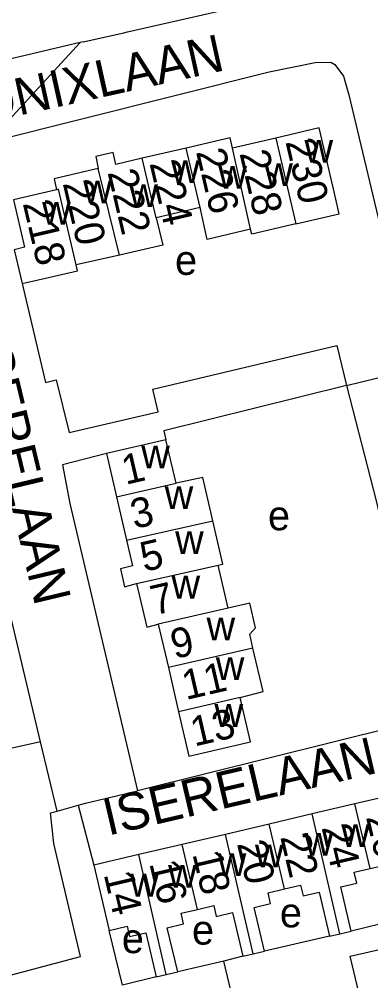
# Model space of a CAD drawing. Extents: x 157768 to 159790, y 387230 to 389604.
# Drawn here: x 159191.1 to 159238.6, y 388835.4 to 388965.4 of the extents above; entities that cross this region are included whole.
import ezdxf

# ---------------------------------------------------------------- set-up
doc = ezdxf.new("R2010")
doc.units = 0
for name, color, linetype in [('BLT_Basislijn', 7, 'Continuous'), ('BLT_Bebouwing', 7, 'Continuous'), ('BLT_Centroide', 7, 'Continuous'), ('BLT_Huisnummer', 7, 'Continuous'), ('BLT_Huisnummer_ tussenligend', 7, 'Continuous'), ('BLT_Onderverdeling_panden', 7, 'Continuous'), ('BLT_Straatnaam', 7, 'Continuous'), ('BLT_Vlakafsluiter', 7, 'Continuous')]:
    doc.layers.add(name, color=color, linetype=linetype)

msp = doc.modelspace()

# ---------------------------------------------------------------- linework, layer by layer
at = {"layer": 'BLT_Basislijn'}
for p, q in [((159235.29, 388915.88), (159244.43, 388918.11)), ((159194.03, 388867.71), (159184.56, 388907.46)), ((159194.03, 388867.71), (159189.77, 388866.8)), ((159196.26, 388858.38), (159194.03, 388867.71)), ((159199.08, 388859.16), (159201.21, 388851.06)), ((159205.06, 388834.87), (159203.28, 388842.26)), ((159218.74, 388838.1), (159212.52, 388836.65)), ((159209.62, 388835.97), (159205.06, 388834.87))]:
    msp.add_line(p, q, dxfattribs=at)
for points in [[(159205.75, 388963.66), (159228.39, 388968.83), (159229.78, 388970.13), (159229.31, 388973.67)], [(159199.75, 388962.32), (159199.36, 388962.23), (159179.33, 388957.49), (159175.89, 388957.77), (159174.07, 388960.04), (159173.05, 388963.02)], [(159199.75, 388962.32), (159205.24, 388963.54), (159205.75, 388963.66)], [(159187, 388948.77), (159224.84, 388958.26), (159231.07, 388959.5), (159233.16, 388959.55), (159233.73, 388959.23), (159234.88, 388957.65), (159235.61, 388955.15), (159244.43, 388918.11)], [(159191.53, 388929.64), (159194.67, 388916.27), (159196.13, 388916.64), (159197.87, 388909.51), (159209.9, 388912.31), (159209.17, 388915.38), (159233.99, 388921.28), (159235.29, 388915.88)], [(159235.29, 388915.88), (159210.65, 388909.76), (159210.94, 388908.55)], [(159235.29, 388915.88), (159239.28, 388900.27), (159246.17, 388870.92)], [(159202.9, 388906.69), (159196.98, 388905.17), (159197.99, 388899.91), (159207.1, 388861.11)], [(159246.17, 388870.92), (159245.3, 388870.68), (159242, 388869.82), (159207.63, 388861.23), (159207.1, 388861.11)], [(159199.08, 388859.16), (159200.07, 388859.42), (159207.1, 388861.11)], [(159196.26, 388858.38), (159197.85, 388858.83), (159199.08, 388859.16)], [(159182.23, 388824.14), (159180.25, 388833.65), (159199.41, 388838.71), (159195.8, 388853.99), (159195.38, 388858.13), (159196.26, 388858.38)], [(159247.71, 388845.05), (159235.92, 388842.17)], [(159232.99, 388841.48), (159224.23, 388839.45)], [(159221.29, 388838.76), (159218.74, 388838.1)], [(159230.17, 388790.1), (159229.9, 388791.32), (159218.74, 388838.1)]]:
    msp.add_lwpolyline(points, dxfattribs=at)
at = {"layer": 'BLT_Bebouwing'}
for p, q in [((159225.76, 388949.31), (159219.92, 388947.95)), ((159213.66, 388947.96), (159207.72, 388946.57)), ((159215.54, 388939.93), (159209.6, 388938.54)), ((159222.5, 388936.31), (159222.35, 388936.98)), ((159190.44, 388934.22), (159191.53, 388929.64)), ((159204.66, 388933.47), (159198.8, 388932.19)), ((159198.98, 388931.38), (159198.8, 388932.19)), ((159191.53, 388929.64), (159198.98, 388931.38)), ((159210.94, 388908.55), (159202.9, 388906.69)), ((159212.3, 388902.69), (159210.94, 388908.55)), ((159202.9, 388906.69), (159204.26, 388900.83)), ((159204.26, 388900.83), (159205.62, 388894.97)), ((159219.32, 388885.79), (159218, 388891.62)), ((159209.9, 388883.61), (159211.26, 388877.77)), ((159211.26, 388877.77), (159212.65, 388871.79)), ((159236.44, 388859.33), (159230.67, 388857.98)), ((159230.67, 388857.98), (159224.86, 388856.61)), ((159224.86, 388856.61), (159218.97, 388855.23)), ((159218.97, 388855.23), (159213.12, 388853.86)), ((159213.12, 388853.86), (159207.27, 388852.49)), ((159207.27, 388852.49), (159201.21, 388851.06)), ((159201.21, 388851.06), (159203.28, 388842.26))]:
    msp.add_line(p, q, dxfattribs=at)
for points in [[(159228.48, 388937.71), (159234.32, 388939.08), (159233.49, 388942.63), (159231.6, 388950.68), (159225.76, 388949.31)], [(159219.92, 388947.95), (159219.59, 388949.35), (159213.66, 388947.96)], [(159207.72, 388946.57), (159204.18, 388945.74), (159203.81, 388947.35), (159201.47, 388946.8), (159201.79, 388945.18)], [(159201.79, 388945.18), (159195.85, 388943.79), (159196.19, 388942.33)], [(159196.19, 388942.33), (159190.37, 388940.97), (159191.87, 388934.56), (159190.44, 388934.22)], [(159222.35, 388936.98), (159216.49, 388935.61), (159215.54, 388939.93)], [(159209.6, 388938.54), (159210.52, 388934.84), (159204.66, 388933.47)], [(159228.48, 388937.71), (159222.5, 388936.31)], [(159217.26, 388897.59), (159215.9, 388903.43), (159212.3, 388902.69)], [(159218, 388891.62), (159218.61, 388891.75), (159217.26, 388897.59)], [(159205.62, 388894.97), (159206.43, 388891.49), (159204.79, 388891.11), (159205.36, 388888.67), (159206.98, 388889.11)], [(159206.98, 388889.11), (159208.34, 388883.24), (159209.9, 388883.61)], [(159222.67, 388880.38), (159222.23, 388882.26), (159223.02, 388883.14), (159222.24, 388886.46), (159219.32, 388885.79)], [(159220.94, 388873.72), (159224.03, 388874.53), (159222.67, 388880.38)], [(159212.65, 388871.79), (159214.03, 388865.81), (159222.32, 388867.74), (159220.94, 388873.72)], [(159247.02, 388847.91), (159246.3, 388850.98), (159244.8, 388850.63), (159242.43, 388860.74), (159236.44, 388859.33)], [(159238.49, 388850.61), (159240.64, 388851.12), (159240.99, 388849.61), (159243.33, 388850.16), (159244.02, 388847.21), (159247.02, 388847.91)], [(159235.92, 388842.17), (159234.51, 388848.15), (159236.69, 388848.62), (159236.34, 388850.11), (159238.49, 388850.61)], [(159226.91, 388847.85), (159229.11, 388848.36), (159229.45, 388846.92), (159231.6, 388847.42), (159232.99, 388841.48)], [(159224.23, 388839.45), (159222.85, 388845.35), (159225.06, 388845.87), (159224.72, 388847.33), (159226.91, 388847.85)], [(159212.52, 388836.65), (159211.12, 388842.62), (159213.31, 388843.14), (159212.97, 388844.57), (159215.18, 388845.08)], [(159215.18, 388845.08), (159217.39, 388845.6), (159217.73, 388844.14), (159219.9, 388844.65), (159221.29, 388838.76)], [(159203.28, 388842.26), (159205.72, 388842.83), (159206.04, 388841.43), (159208.22, 388841.92), (159209.62, 388835.97)], [(159232.99, 388841.48), (159234.39, 388841.81)], [(159234.39, 388841.81), (159235.92, 388842.17)], [(159240.77, 388833.6), (159237.22, 388832.74), (159235.8, 388838.76), (159239.36, 388839.6), (159242.59, 388840.36), (159247.45, 388841.5), (159248.86, 388835.51)], [(159222.68, 388839.09), (159224.23, 388839.45)], [(159221.29, 388838.76), (159222.68, 388839.09)], [(159210.98, 388836.29), (159212.52, 388836.65)], [(159209.62, 388835.97), (159210.98, 388836.29)]]:
    msp.add_lwpolyline(points, dxfattribs=at)
at = {"layer": 'BLT_Onderverdeling_panden'}
for p, q in [((159225.76, 388949.31), (159228.48, 388937.71)), ((159215.54, 388939.93), (159213.66, 388947.96)), ((159222.35, 388936.98), (159219.92, 388947.95)), ((159209.6, 388938.54), (159207.72, 388946.57)), ((159204.66, 388933.47), (159201.79, 388945.18)), ((159204.26, 388900.83), (159212.3, 388902.69)), ((159205.62, 388894.97), (159217.26, 388897.59)), ((159206.98, 388889.11), (159218, 388891.62)), ((159219.32, 388885.79), (159209.9, 388883.61)), ((159222.67, 388880.38), (159211.26, 388877.77)), ((159220.94, 388873.72), (159212.65, 388871.79)), ((159238.49, 388850.61), (159236.44, 388859.33)), ((159234.39, 388841.81), (159230.67, 388857.98)), ((159226.91, 388847.85), (159224.86, 388856.61)), ((159222.68, 388839.09), (159218.97, 388855.23)), ((159215.18, 388845.08), (159213.12, 388853.86)), ((159210.98, 388836.29), (159207.27, 388852.49))]:
    msp.add_line(p, q, dxfattribs=at)
msp.add_lwpolyline([(159198.8, 388932.19), (159196.43, 388942.39), (159196.19, 388942.33)], dxfattribs=at)
at = {"layer": 'BLT_Vlakafsluiter'}
msp.add_line((159187, 388948.77), (159199.36, 388962.23), dxfattribs=at)

# ---------------------------------------------------------------- texts
at = {"layer": 'BLT_Centroide'}
for s, p in [('w', (159229.62, 388945.97)), ('w', (159211.62, 388943.23)), ('w', (159224.2, 388942.83)), ('w', (159218, 388942.47)), ('w', (159199.77, 388940.47)), ('w', (159205.98, 388939.97)), ('w', (159194.23, 388937.59)), ('e', (159212.16, 388930.82)), ('w', (159207.6, 388904.69)), ('w', (159210.76, 388899.19)), ('e', (159224.7, 388896.31)), ('w', (159212.17, 388893.12)), ('w', (159211.68, 388887.09)), ('w', (159216.41, 388881.44)), ('w', (159217.66, 388876.09)), ('w', (159217.48, 388869.75)), ('w', (159234.58, 388853.53)), ('w', (159229.62, 388852.34)), ('w', (159222.94, 388850.77)), ('w', (159217.91, 388849.58)), ('w', (159211.22, 388848.03)), ('w', (159206.09, 388846.83)), ('e', (159226.31, 388842.66)), ('e', (159214.45, 388840.33)), ('e', (159204.99, 388839.18))]:
    msp.add_text(s, height=4, dxfattribs=at).set_placement(p)
at = {"layer": 'BLT_Huisnummer'}
for s, rotation, p in [('230', 283.1633, (159227.04, 388948.82)), ('226', 283.1633, (159214.97, 388947.47)), ('222', 283.1633, (159203.04, 388944.68)), ('218', 283.1633, (159191.6, 388940.5)), ('1', 13.0513, (159205.49, 388902.44)), ('5', 13.0513, (159207.98, 388890.68)), ('9', 13.0513, (159212.09, 388878.91)), ('13', 13.0513, (159214.77, 388867.08)), ('26', 283.2183, (159237.9, 388857.57)), ('22', 283.2183, (159226.34, 388854.9)), ('18', 283.2183, (159214.49, 388852.59)), ('14', 283.2183, (159202.52, 388849.84))]:
    msp.add_text(s, height=4, rotation=rotation, dxfattribs=at).set_placement(p)
at = {"layer": 'BLT_Huisnummer_ tussenligend'}
for s, rotation, p in [('228', 283.1633, (159220.84, 388947.26)), ('224', 283.1633, (159208.7, 388945.91)), ('220', 283.1633, (159196.99, 388943.21)), ('3', 13.0513, (159206.67, 388896.47)), ('7', 13.0513, (159209.38, 388884.81)), ('11', 13.0513, (159213.62, 388873.37)), ('24', 283.2183, (159231.91, 388856.17)), ('20', 283.2183, (159220.5, 388853.99)), ('16', 283.2183, (159208.67, 388851.32))]:
    msp.add_text(s, height=4, rotation=rotation, dxfattribs=at).set_placement(p)
at = {"layer": 'BLT_Straatnaam'}
for s, rotation, p in [('CHAMONIXLAAN', 12.4549, (159166.81, 388946.96)), ('ISERELAAN', 283.4, (159184.63, 388922.43)), ('ISERELAAN', 13.129, (159203.11, 388855.04))]:
    msp.add_text(s, height=5, rotation=rotation, dxfattribs=at).set_placement(p)

doc.saveas('drawing.dxf')
